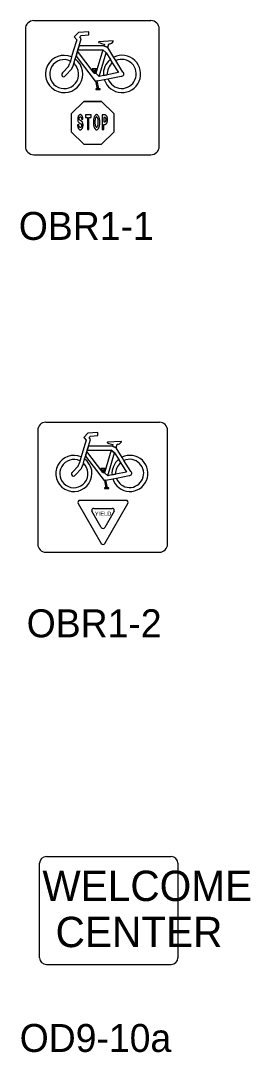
# Model space of a CAD drawing. Extents: x 42133 to 45533, y 41351 to 47951.
# Drawn here: x 42525.4 to 42587.1, y 44978.6 to 45255.4 of the extents above; entities that cross this region are included whole.
import ezdxf

# ---------------------------------------------------------------- set-up
doc = ezdxf.new("R2010")
doc.units = 0
doc.layers.add('P_TRAF_SIGN_SignDetails', color=7, linetype='Continuous')

msp = doc.modelspace()

# ---------------------------------------------------------------- linework, layer by layer
at = {"layer": 'P_TRAF_SIGN_SignDetails'}
for p, q in [((42526.68, 45253.16), (42526.68, 45221.67)), ((42528.92, 45255.4), (42560.41, 45255.4)), ((42562.65, 45221.67), (42562.65, 45253.16)), ((42540.48, 45250.28), (42539.54, 45247.24)), ((42540.95, 45252.24), (42539.82, 45251.07)), ((42539.82, 45251.07), (42540.48, 45250.28)), ((42543.71, 45252.41), (42540.95, 45252.24)), ((42541.12, 45248.66), (42541.7, 45250.53)), ((42541.3, 45251.01), (42541.7, 45251.42)), ((42541.7, 45250.53), (42541.3, 45251.01)), ((42541.7, 45251.42), (42543.76, 45251.55)), ((42543.76, 45251.55), (42543.71, 45252.41)), ((42540.67, 45247.18), (42540.79, 45247.58)), ((42540.79, 45247.58), (42541.12, 45248.66)), ((42541.12, 45248.66), (42540.79, 45247.58)), ((42540.79, 45247.58), (42547.47, 45247.53)), ((42547.79, 45248.63), (42541.12, 45248.66)), ((42547.47, 45247.53), (42545.58, 45241.29)), ((42550.23, 45249.94), (42546.4, 45249.73)), ((42548.39, 45246.76), (42547.47, 45247.53)), ((42547.47, 45247.53), (42548.39, 45246.76)), ((42547.92, 45249.11), (42547.79, 45248.63)), ((42547.79, 45248.63), (42548.81, 45248.17)), ((42548.81, 45248.17), (42547.79, 45248.63)), ((42548.81, 45248.17), (42549.07, 45249.17)), ((42550.46, 45245.51), (42548.81, 45248.17)), ((42550.23, 45249.94), (42550.23, 45249.94)), ((42539.1, 45245.67), (42538.79, 45244.55)), ((42539.54, 45247.22), (42539.1, 45245.67)), ((42539.74, 45243.91), (42540.08, 45245.11)), ((42539.76, 45243.91), (42540.08, 45245.11)), ((42540.08, 45245.11), (42540.29, 45245.88)), ((42540.29, 45245.88), (42540.67, 45247.18)), ((42540.67, 45247.18), (42540.29, 45245.88)), ((42540.29, 45245.88), (42545.45, 45239.13)), ((42545.14, 45241.34), (42540.67, 45247.18)), ((42546.47, 45240.45), (42548.39, 45246.76)), ((42548.39, 45246.76), (42549.51, 45244.95)), ((42549.49, 45244.97), (42550.04, 45244.09)), ((42549.51, 45244.95), (42550.04, 45244.11)), ((42550.04, 45244.11), (42549.51, 45244.95)), ((42550.97, 45244.68), (42550.46, 45245.51)), ((42550.97, 45244.68), (42550.46, 45245.51)), ((42552.89, 45241.59), (42550.97, 45244.68)), ((42550.98, 45244.67), (42550.97, 45244.68)), ((42538.25, 45243.13), (42536.7, 45241.42)), ((42537.5, 45240.66), (42539.17, 45242.5)), ((42538.79, 45244.55), (42538.64, 45243.99)), ((42539.65, 45243.58), (42539.74, 45243.91)), ((42545.77, 45242.44), (42544.59, 45242.44)), ((42544.59, 45242.44), (42544.59, 45242.19)), ((42544.59, 45242.19), (42544.97, 45242.19)), ((42544.97, 45242.19), (42545.14, 45241.34)), ((42545.58, 45241.29), (42545.4, 45242.19)), ((42545.4, 45242.19), (42545.77, 45242.19)), ((42545.77, 45242.19), (42545.77, 45242.44)), ((42550.04, 45244.11), (42551.67, 45241.48)), ((42550.04, 45244.09), (42550.04, 45244.11)), ((42545.14, 45241.34), (42545.58, 45241.29)), ((42545.58, 45241.29), (42545.14, 45241.34)), ((42545.54, 45239.15), (42545.45, 45239.13)), ((42546, 45239.24), (42545.54, 45239.15)), ((42545.54, 45239.15), (42545.94, 45237.08)), ((42545.58, 45241.29), (42546.47, 45240.45)), ((42546.47, 45240.45), (42545.58, 45241.29)), ((42546, 45239.24), (42547.86, 45239.61)), ((42546.41, 45237.09), (42546, 45239.24)), ((42547.64, 45240.68), (42546.47, 45240.45)), ((42548.64, 45240.88), (42547.64, 45240.68)), ((42547.64, 45240.68), (42548.64, 45240.88)), ((42547.86, 45239.61), (42548.87, 45239.81)), ((42547.86, 45239.61), (42548.87, 45239.81)), ((42551.67, 45241.48), (42548.64, 45240.88)), ((42548.87, 45239.81), (42552.42, 45240.52)), ((42545.94, 45237.08), (42545.59, 45237.08)), ((42545.59, 45237.08), (42545.59, 45236.89)), ((42545.59, 45236.89), (42546.75, 45236.89)), ((42546.75, 45237.09), (42546.41, 45237.09)), ((42546.75, 45236.89), (42546.75, 45237.09)), ((42542.36, 45233.74), (42538.98, 45230.37)), ((42547.13, 45233.74), (42542.36, 45233.74)), ((42542.36, 45233.74), (42547.13, 45233.74)), ((42547.13, 45233.74), (42542.36, 45233.74)), ((42550.5, 45230.37), (42547.13, 45233.74)), ((42538.98, 45230.37), (42538.98, 45225.6)), ((42544.35, 45230.09), (42542.8, 45230.09)), ((42542.8, 45230.09), (42542.8, 45229.44)), ((42542.8, 45229.44), (42543.37, 45229.44)), ((42543.37, 45229.44), (42543.37, 45226.19)), ((42543.77, 45226.19), (42543.77, 45229.44)), ((42543.77, 45229.44), (42544.35, 45229.44)), ((42544.35, 45229.44), (42544.35, 45230.09)), ((42550.5, 45225.6), (42550.5, 45230.37)), ((42538.98, 45225.6), (42542.36, 45222.23)), ((42543.37, 45226.19), (42543.77, 45226.19)), ((42547.13, 45222.23), (42550.5, 45225.6)), ((42542.36, 45222.23), (42547.13, 45222.23)), ((42528.92, 45219.43), (42560.41, 45219.43)), ((42529.99, 45145.47), (42529.99, 45114.95)), ((42532.17, 45147.65), (42562.69, 45147.65)), ((42564.86, 45114.95), (42564.86, 45145.47)), ((42542.99, 45142.82), (42542.08, 45139.86)), ((42543.45, 45144.72), (42542.35, 45143.58)), ((42542.35, 45143.58), (42542.99, 45142.82)), ((42546.12, 45144.87), (42543.45, 45144.72)), ((42543.61, 45141.25), (42544.17, 45143.06)), ((42543.78, 45143.52), (42544.17, 45143.92)), ((42544.17, 45143.06), (42543.78, 45143.52)), ((42544.17, 45143.92), (42546.17, 45144.05)), ((42546.17, 45144.05), (42546.12, 45144.87)), ((42552.44, 45142.48), (42548.73, 45142.28)), ((42552.44, 45142.48), (42552.44, 45142.48)), ((42542.08, 45139.85), (42541.66, 45138.35)), ((42542.81, 45138.54), (42543.17, 45139.81)), ((42543.17, 45139.81), (42542.81, 45138.54)), ((42543.17, 45139.81), (42543.29, 45140.19)), ((42547.51, 45134.14), (42543.17, 45139.81)), ((42543.29, 45140.19), (42543.61, 45141.25)), ((42543.61, 45141.25), (42543.29, 45140.19)), ((42543.29, 45140.19), (42549.77, 45140.15)), ((42550.08, 45141.21), (42543.61, 45141.25)), ((42549.77, 45140.15), (42547.93, 45134.1)), ((42550.65, 45139.4), (42549.77, 45140.15)), ((42549.77, 45140.15), (42550.65, 45139.4)), ((42550.2, 45141.68), (42550.08, 45141.21)), ((42550.08, 45141.21), (42551.06, 45140.77)), ((42551.06, 45140.77), (42550.08, 45141.21)), ((42551.06, 45140.77), (42551.32, 45141.73)), ((42552.66, 45138.19), (42551.06, 45140.77)), ((42541.35, 45137.25), (42541.2, 45136.72)), ((42541.66, 45138.35), (42541.35, 45137.25)), ((42542.28, 45136.64), (42542.6, 45137.8)), ((42542.29, 45136.64), (42542.6, 45137.8)), ((42542.6, 45137.8), (42542.81, 45138.54)), ((42542.81, 45138.54), (42547.81, 45132.01)), ((42548.79, 45133.28), (42550.65, 45139.4)), ((42550.65, 45139.4), (42551.75, 45137.64)), ((42551.73, 45137.67), (42552.26, 45136.81)), ((42551.75, 45137.64), (42552.25, 45136.83)), ((42552.25, 45136.83), (42551.75, 45137.64)), ((42552.25, 45136.83), (42553.83, 45134.29)), ((42552.26, 45136.81), (42552.25, 45136.83)), ((42553.16, 45137.39), (42552.66, 45138.19)), ((42553.16, 45137.39), (42552.66, 45138.19)), ((42555.02, 45134.39), (42553.16, 45137.39)), ((42553.16, 45137.38), (42553.16, 45137.39)), ((42540.83, 45135.88), (42539.33, 45134.23)), ((42540.1, 45133.49), (42541.72, 45135.28)), ((42542.19, 45136.32), (42542.28, 45136.64)), ((42548.12, 45135.21), (42546.97, 45135.21)), ((42546.97, 45135.21), (42546.97, 45134.97)), ((42546.97, 45134.97), (42547.35, 45134.97)), ((42547.35, 45134.97), (42547.51, 45134.14)), ((42547.51, 45134.14), (42547.93, 45134.1)), ((42547.93, 45134.1), (42547.51, 45134.14)), ((42547.93, 45134.1), (42547.76, 45134.97)), ((42547.76, 45134.97), (42548.12, 45134.97)), ((42547.93, 45134.1), (42548.79, 45133.28)), ((42548.79, 45133.28), (42547.93, 45134.1)), ((42548.12, 45134.97), (42548.12, 45135.21)), ((42553.83, 45134.29), (42550.9, 45133.7)), ((42547.9, 45132.02), (42547.81, 45132.01)), ((42548.34, 45132.11), (42547.9, 45132.02)), ((42547.9, 45132.02), (42548.28, 45130.02)), ((42548.34, 45132.11), (42550.14, 45132.47)), ((42548.74, 45130.03), (42548.34, 45132.11)), ((42549.93, 45133.51), (42548.79, 45133.28)), ((42550.9, 45133.7), (42549.93, 45133.51)), ((42549.93, 45133.51), (42550.9, 45133.7)), ((42550.14, 45132.47), (42551.12, 45132.67)), ((42550.14, 45132.47), (42551.12, 45132.67)), ((42551.12, 45132.67), (42554.56, 45133.35)), ((42548.28, 45130.02), (42547.94, 45130.02)), ((42547.94, 45130.02), (42547.94, 45129.83)), ((42547.94, 45129.83), (42549.07, 45129.83)), ((42549.07, 45130.03), (42548.74, 45130.03)), ((42549.07, 45129.83), (42549.07, 45130.03)), ((42540.88, 45125.88), (42547.08, 45115.14)), ((42553.74, 45126.68), (42541.34, 45126.68)), ((42548, 45115.14), (42554.21, 45125.88)), ((42553.74, 45126.68), (42553.74, 45126.68)), ((42547.08, 45119.41), (42544.58, 45123.75)), ((42545.04, 45124.54), (42550.04, 45124.54)), ((42550.51, 45123.75), (42548, 45119.41)), ((42550.04, 45124.54), (42550.04, 45124.54)), ((42550.04, 45124.54), (42550.04, 45124.54)), ((42550.04, 45124.54), (42550.04, 45124.54)), ((42547.08, 45119.41), (42547.08, 45119.41)), ((42532.17, 45112.78), (42562.69, 45112.78)), ((42530.49, 45003.98), (42530.49, 45029.31)), ((42532.32, 45031.13), (42565.85, 45031.13)), ((42567.67, 45029.31), (42567.67, 45003.93)), ((42532.32, 45002.17), (42565.85, 45002.17))]:
    msp.add_line(p, q, dxfattribs=at)
for points in [[(42540.96, 45229.84), (42540.9, 45229.75), (42540.83, 45229.56), (42540.78, 45229.35), (42540.75, 45229.1), (42540.75, 45228.83), (42540.77, 45228.64), (42540.81, 45228.43), (42540.87, 45228.31), (42540.93, 45228.18), (42541.03, 45228.06), (42541.12, 45228), (42541.59, 45227.75), (42541.67, 45227.69), (42541.74, 45227.6)], [(42540.96, 45229.84), (42540.9, 45229.75), (42540.83, 45229.56), (42540.78, 45229.35), (42540.75, 45229.1), (42540.75, 45228.83), (42540.77, 45228.64), (42540.81, 45228.43), (42540.87, 45228.31), (42540.93, 45228.18), (42541.03, 45228.06), (42541.12, 45228), (42541.59, 45227.75), (42541.67, 45227.69), (42541.74, 45227.6)], [(42541.89, 45229.87), (42541.84, 45229.93), (42541.81, 45229.96), (42541.75, 45230.03), (42541.68, 45230.09), (42541.64, 45230.12), (42541.59, 45230.15), (42541.47, 45230.18), (42541.42, 45230.18), (42541.39, 45230.18), (42541.28, 45230.15), (42541.22, 45230.12), (42541.14, 45230.06), (42541.08, 45229.99), (42541.05, 45229.96), (42541, 45229.9), (42540.96, 45229.84)], [(42541.89, 45229.87), (42541.84, 45229.93), (42541.81, 45229.96), (42541.75, 45230.03), (42541.68, 45230.09), (42541.64, 45230.12), (42541.59, 45230.15), (42541.47, 45230.18), (42541.42, 45230.18), (42541.39, 45230.18), (42541.28, 45230.15), (42541.22, 45230.12), (42541.14, 45230.06), (42541.08, 45229.99), (42541.05, 45229.96), (42541, 45229.9), (42540.96, 45229.84)], [(42541.11, 45228.98), (42541.11, 45229.17), (42541.12, 45229.29), (42541.17, 45229.38), (42541.24, 45229.47), (42541.3, 45229.53), (42541.34, 45229.56), (42541.42, 45229.56), (42541.5, 45229.56), (42541.59, 45229.53), (42541.65, 45229.47), (42541.7, 45229.41), (42541.74, 45229.29), (42541.77, 45229.17), (42541.78, 45228.92)], [(42541.11, 45228.98), (42541.11, 45229.17), (42541.12, 45229.29), (42541.17, 45229.38), (42541.24, 45229.47), (42541.3, 45229.53), (42541.34, 45229.56), (42541.42, 45229.56), (42541.5, 45229.56), (42541.59, 45229.53), (42541.65, 45229.47), (42541.7, 45229.41), (42541.74, 45229.29), (42541.77, 45229.17), (42541.78, 45228.92)], [(42542.12, 45226.96), (42542.14, 45226.99), (42542.15, 45227.11), (42542.17, 45227.26), (42542.17, 45227.42), (42542.17, 45227.51), (42542.15, 45227.63), (42542.12, 45227.81), (42542.11, 45227.91), (42542.06, 45228.03), (42542.02, 45228.15), (42541.98, 45228.21), (42541.92, 45228.31), (42541.83, 45228.4), (42541.71, 45228.46), (42541.64, 45228.49), (42541.31, 45228.67), (42541.21, 45228.77), (42541.17, 45228.83), (42541.14, 45228.89), (42541.11, 45228.98)], [(42542.12, 45226.96), (42542.14, 45226.99), (42542.15, 45227.11), (42542.17, 45227.26), (42542.17, 45227.42), (42542.17, 45227.51), (42542.15, 45227.63), (42542.12, 45227.81), (42542.11, 45227.91), (42542.06, 45228.03), (42542.02, 45228.15), (42541.98, 45228.21), (42541.92, 45228.31), (42541.83, 45228.4), (42541.71, 45228.46), (42541.64, 45228.49), (42541.31, 45228.67), (42541.21, 45228.77), (42541.17, 45228.83), (42541.14, 45228.89), (42541.11, 45228.98)], [(42541.78, 45228.92), (42542.14, 45228.95)], [(42541.78, 45228.92), (42542.14, 45228.95)], [(42542.12, 45229.1), (42542.08, 45229.41), (42542.05, 45229.5), (42542.01, 45229.66), (42541.96, 45229.75), (42541.89, 45229.87)], [(42542.12, 45229.1), (42542.08, 45229.41), (42542.05, 45229.5), (42542.01, 45229.66), (42541.96, 45229.75), (42541.89, 45229.87)], [(42542.14, 45228.95), (42542.12, 45229.1)], [(42542.14, 45228.95), (42542.12, 45229.1)], [(42545.82, 45230.18), (42545.67, 45230.15), (42545.61, 45230.12), (42545.55, 45230.09), (42545.48, 45230.03), (42545.45, 45229.99), (42545.41, 45229.93), (42545.36, 45229.87), (42545.32, 45229.81), (42545.3, 45229.78), (42545.2, 45229.56), (42545.16, 45229.47), (42545.13, 45229.38), (42545.1, 45229.26), (42545.05, 45229.1), (42545.02, 45228.92), (42544.99, 45228.77), (42544.98, 45228.58), (42544.96, 45228.37), (42544.96, 45228.21), (42544.96, 45228.12)], [(42544.96, 45228.12), (42544.96, 45228.03), (42544.96, 45227.88), (42544.98, 45227.69), (42544.99, 45227.57), (42545.01, 45227.45), (42545.02, 45227.36), (42545.05, 45227.17), (42545.08, 45227.05), (42545.11, 45226.96), (42545.16, 45226.8), (42545.19, 45226.74), (42545.3, 45226.5), (42545.33, 45226.43), (42545.41, 45226.34), (42545.45, 45226.28), (42545.48, 45226.25), (42545.52, 45226.22), (42545.55, 45226.19), (42545.61, 45226.16), (42545.66, 45226.13), (42545.76, 45226.1), (42545.83, 45226.1), (42545.86, 45226.1), (42545.95, 45226.13), (42546.04, 45226.16), (42546.09, 45226.19), (42546.16, 45226.25), (42546.23, 45226.34), (42546.28, 45226.4), (42546.32, 45226.46), (42546.39, 45226.59), (42546.44, 45226.71), (42546.48, 45226.8), (42546.53, 45226.96), (42546.56, 45227.05), (42546.59, 45227.17), (42546.61, 45227.36), (42546.64, 45227.51), (42546.66, 45227.63), (42546.67, 45227.91), (42546.67, 45228.12)], [(42546.28, 45228.18), (42546.28, 45228.24), (42546.28, 45228.4), (42546.26, 45228.55), (42546.25, 45228.7), (42546.22, 45228.89), (42546.19, 45229.04), (42546.13, 45229.23), (42546.09, 45229.32), (42546.01, 45229.44), (42545.95, 45229.5), (42545.91, 45229.53), (42545.86, 45229.56), (42545.83, 45229.56), (42545.79, 45229.56), (42545.73, 45229.53), (42545.66, 45229.47), (42545.61, 45229.41), (42545.58, 45229.38), (42545.55, 45229.32), (42545.52, 45229.26), (42545.51, 45229.23), (42545.47, 45229.07), (42545.42, 45228.92), (42545.41, 45228.8), (42545.39, 45228.7), (42545.38, 45228.58), (42545.36, 45228.46), (42545.36, 45228.37), (42545.36, 45228.24), (42545.36, 45228.18)], [(42545.36, 45228.18), (42545.36, 45228.12), (42545.36, 45228), (42545.36, 45227.91), (42545.38, 45227.78), (42545.39, 45227.66), (42545.41, 45227.57), (42545.42, 45227.45), (42545.47, 45227.29), (42545.51, 45227.14), (42545.52, 45227.11), (42545.55, 45227.05), (42545.58, 45226.99), (42545.61, 45226.96), (42545.66, 45226.89), (42545.73, 45226.83), (42545.79, 45226.8), (42545.83, 45226.8)], [(42546.67, 45228.12), (42546.67, 45228.31), (42546.67, 45228.4), (42546.66, 45228.58), (42546.64, 45228.7), (42546.63, 45228.83), (42546.6, 45229.01), (42546.57, 45229.17), (42546.54, 45229.26), (42546.51, 45229.38), (42546.48, 45229.47), (42546.44, 45229.56), (42546.35, 45229.75), (42546.28, 45229.87), (42546.19, 45229.99), (42546.09, 45230.09), (42546.04, 45230.12), (42545.98, 45230.15), (42545.88, 45230.18), (42545.81, 45230.18)], [(42545.83, 45226.8), (42545.86, 45226.8), (42545.91, 45226.83), (42545.95, 45226.86), (42546.01, 45226.93), (42546.09, 45227.05), (42546.13, 45227.14), (42546.19, 45227.32), (42546.22, 45227.48), (42546.25, 45227.66), (42546.26, 45227.81), (42546.28, 45227.97), (42546.28, 45228.12), (42546.28, 45228.18)], [(42548.15, 45230.09), (42547.34, 45230.09), (42547.34, 45226.19), (42547.73, 45226.19), (42547.73, 45227.57), (42548.15, 45227.57)], [(42548.06, 45229.44), (42547.73, 45229.44), (42547.73, 45228.24), (42548.06, 45228.24)], [(42548.06, 45228.24), (42548.09, 45228.24), (42548.15, 45228.27), (42548.19, 45228.31), (42548.22, 45228.34), (42548.26, 45228.4), (42548.29, 45228.46), (42548.31, 45228.49), (42548.34, 45228.58), (42548.35, 45228.67), (42548.37, 45228.8), (42548.37, 45228.86), (42548.35, 45229.01), (42548.34, 45229.1), (42548.31, 45229.2), (42548.28, 45229.26), (42548.25, 45229.32), (42548.22, 45229.35), (42548.19, 45229.38), (42548.16, 45229.41), (42548.09, 45229.44), (42548.07, 45229.44), (42548.06, 45229.44)], [(42548.15, 45227.57), (42548.24, 45227.6), (42548.29, 45227.63), (42548.34, 45227.66), (42548.38, 45227.69), (42548.41, 45227.72), (42548.44, 45227.75), (42548.49, 45227.81), (42548.53, 45227.88), (42548.56, 45227.94), (42548.59, 45228), (42548.62, 45228.06), (42548.65, 45228.15), (42548.68, 45228.24), (42548.69, 45228.31), (42548.71, 45228.37), (42548.72, 45228.46), (42548.74, 45228.55), (42548.75, 45228.7), (42548.75, 45228.8), (42548.75, 45228.92), (42548.74, 45229.07), (42548.74, 45229.1), (42548.72, 45229.2), (42548.71, 45229.29), (42548.68, 45229.41), (42548.65, 45229.5), (42548.62, 45229.6), (42548.59, 45229.66), (42548.56, 45229.72), (42548.53, 45229.78), (42548.49, 45229.84), (42548.44, 45229.9), (42548.41, 45229.93), (42548.38, 45229.96), (42548.34, 45229.99), (42548.31, 45230.03), (42548.24, 45230.06), (42548.15, 45230.09)], [(42541.05, 45227.51), (42540.68, 45227.48)], [(42541.05, 45227.51), (42540.68, 45227.48)], [(42540.68, 45227.48), (42540.69, 45227.36), (42540.71, 45227.23), (42540.72, 45227.11), (42540.74, 45227.05), (42540.75, 45226.99), (42540.78, 45226.89), (42540.81, 45226.77), (42540.83, 45226.74), (42540.89, 45226.59), (42540.96, 45226.46), (42541.03, 45226.34), (42541.06, 45226.31), (42541.12, 45226.25), (42541.15, 45226.22), (42541.2, 45226.19), (42541.22, 45226.16), (42541.28, 45226.13), (42541.39, 45226.1), (42541.43, 45226.1), (42541.47, 45226.1), (42541.58, 45226.13), (42541.65, 45226.16), (42541.7, 45226.19), (42541.77, 45226.25), (42541.83, 45226.31), (42541.87, 45226.37), (42541.92, 45226.43), (42541.95, 45226.5), (42541.99, 45226.59), (42542.02, 45226.65), (42542.06, 45226.77), (42542.09, 45226.86), (42542.12, 45226.96)], [(42540.68, 45227.48), (42540.69, 45227.36), (42540.71, 45227.23), (42540.72, 45227.11), (42540.74, 45227.05), (42540.75, 45226.99), (42540.78, 45226.89), (42540.81, 45226.77), (42540.83, 45226.74), (42540.89, 45226.59), (42540.96, 45226.46), (42541.03, 45226.34), (42541.06, 45226.31), (42541.12, 45226.25), (42541.15, 45226.22), (42541.2, 45226.19), (42541.22, 45226.16), (42541.28, 45226.13), (42541.39, 45226.1), (42541.43, 45226.1), (42541.47, 45226.1), (42541.58, 45226.13), (42541.65, 45226.16), (42541.7, 45226.19), (42541.77, 45226.25), (42541.83, 45226.31), (42541.87, 45226.37), (42541.92, 45226.43), (42541.95, 45226.5), (42541.99, 45226.59), (42542.02, 45226.65), (42542.06, 45226.77), (42542.09, 45226.86), (42542.12, 45226.96)], [(42541.62, 45226.83), (42541.56, 45226.8), (42541.49, 45226.77), (42541.42, 45226.77), (42541.37, 45226.77), (42541.28, 45226.8), (42541.2, 45226.86), (42541.15, 45226.93), (42541.11, 45227.02), (42541.08, 45227.11), (42541.06, 45227.2), (42541.05, 45227.32), (42541.05, 45227.51)], [(42541.62, 45226.83), (42541.56, 45226.8), (42541.49, 45226.77), (42541.42, 45226.77), (42541.37, 45226.77), (42541.28, 45226.8), (42541.2, 45226.86), (42541.15, 45226.93), (42541.11, 45227.02), (42541.08, 45227.11), (42541.06, 45227.2), (42541.05, 45227.32), (42541.05, 45227.51)], [(42541.74, 45227.6), (42541.78, 45227.45), (42541.78, 45227.11), (42541.75, 45226.99), (42541.73, 45226.93), (42541.62, 45226.83)], [(42541.74, 45227.6), (42541.78, 45227.45), (42541.78, 45227.11), (42541.75, 45226.99), (42541.73, 45226.93), (42541.62, 45226.83)]]:
    msp.add_lwpolyline(points, dxfattribs=at)
for centre, radius, start, end in [((42528.92, 45253.16), 2.24, 90, 180), ((42560.41, 45253.16), 2.24, 360, 90), ((42546.45, 45249.63), 0.0996, 98.1714, 240.5811), ((42548.89, 45255.29), 6.26, 246.229, 261.1184), ((42549.15, 45250.49), 1.33, 266.6391, 329.7311), ((42550.21, 45249.86), 0.0865, 336.8194, 78.5167), ((42537.1, 45241.09), 5, 66.4023, 53.4605), ((42537.11, 45241.05), 3.9, 64.4104, 47.1387), ((42552.64, 45241.09), 5, 129.013, 184.6549), ((42552.64, 45241.09), 5, 197.6727, 116.3307), ((42552.55, 45241.1), 3.9, 199.3058, 113.7924), ((42517.43, 45252.85), 22.98, 334.9582, 337.3217), ((42518.45, 45252.44), 22.98, 334.4184, 337.3217), ((42552.55, 45241.1), 3.9, 129.9972, 183.4253), ((42536.99, 45240.92), 0.561, 122.8763, 330.7719), ((42552.55, 45241.1), 0.597, 257.4123, 57.0678), ((42528.92, 45221.67), 2.24, 180, 270), ((42560.41, 45221.67), 2.24, 270, 0), ((42532.17, 45145.47), 2.17, 90, 180), ((42562.69, 45145.47), 2.17, 360, 90), ((42548.77, 45142.18), 0.0965, 98.1714, 240.5811), ((42551.39, 45143.02), 1.28, 266.6391, 329.7311), ((42552.42, 45142.4), 0.0838, 336.8194, 78.5167), ((42551.15, 45147.67), 6.07, 246.229, 261.1184), ((42539.72, 45133.91), 4.85, 66.4023, 53.4605), ((42539.72, 45133.87), 3.78, 64.4104, 47.1387), ((42520.65, 45145.31), 22.28, 334.9582, 337.3217), ((42554.78, 45133.91), 4.84, 129.013, 184.6549), ((42554.78, 45133.91), 4.84, 197.6727, 116.3307), ((42554.69, 45133.92), 3.78, 129.9972, 183.4253), ((42554.69, 45133.92), 3.78, 199.3058, 113.7924), ((42539.61, 45133.75), 0.544, 122.8763, 330.7719), ((42521.63, 45144.91), 22.28, 334.4184, 337.3217), ((42554.69, 45133.92), 0.579, 257.4123, 57.0678), ((42541.34, 45126.15), 0.533, 90, 209.9983), ((42553.74, 45126.15), 0.533, 330.0017, 90), ((42545.04, 45124.01), 0.533, 90, 209.9973), ((42550.04, 45124.01), 0.533, 330.0027, 90), ((42547.54, 45119.68), 0.533, 209.9962, 330.0038), ((42532.17, 45114.95), 2.17, 180, 270), ((42547.54, 45115.4), 0.533, 209.9983, 330.0017), ((42562.69, 45114.95), 2.17, 270, 0), ((42532.32, 45029.31), 1.82, 90, 180), ((42565.85, 45029.31), 1.82, 0, 90), ((42532.32, 45003.98), 1.82, 180, 270), ((42565.85, 45003.98), 1.82, 270, 0)]:
    msp.add_arc(centre, radius, start, end, dxfattribs=at)

# ---------------------------------------------------------------- texts
for s, height, p in [('OBR1-1', 7.5, (42524.93, 45196.57)), ('YIELD', 1.107, (42545.35, 45122.56)), ('OBR1-2', 7.5, (42527.04, 45089.95)), ('WELCOME', 8.152, (42531.26, 45019.19)), ('CENTER', 8.152, (42534.8, 45006.82)), ('OD9-10a', 7.5, (42525.16, 44978.7))]:
    msp.add_text(s, height=height, dxfattribs=at).set_placement(p)

doc.saveas('drawing.dxf')
